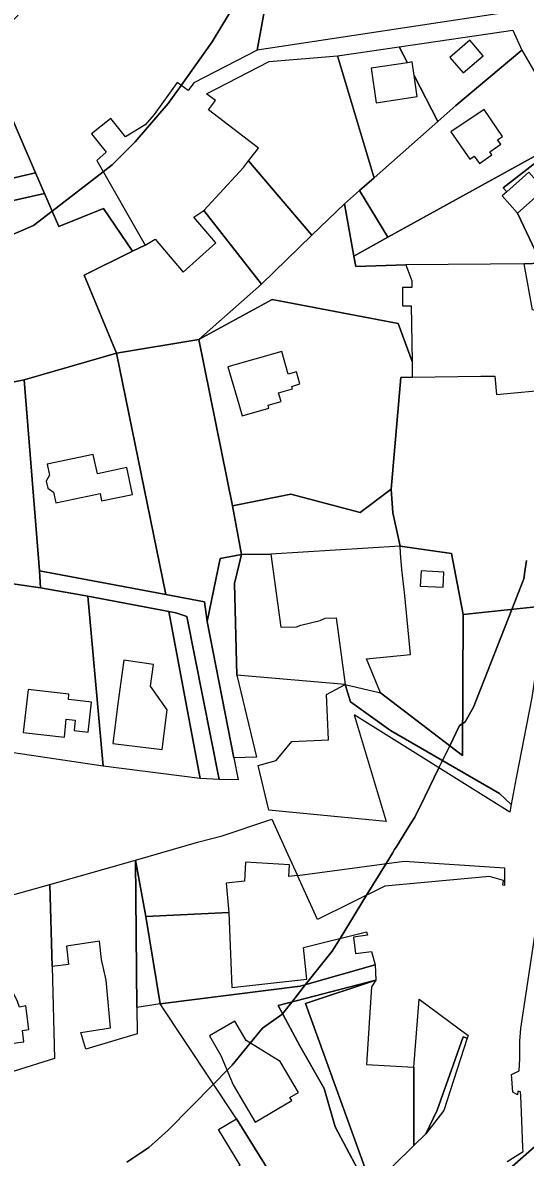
# Model space of a CAD drawing. Extents: x -477304 to -465429, y -1159113 to -1149210.
# Drawn here: x -473279.8 to -473163.1, y -1153886.3 to -1153623.2 of the extents above; entities that cross this region are included whole.
import ezdxf

# ---------------------------------------------------------------- set-up
doc = ezdxf.new("R2010")
doc.units = 0
for name, color, linetype in [('BPEJ_s', 7, 'Continuous'), ('sad_s', 7, 'Continuous'), ('trav_porost_s', 7, 'Continuous'), ('voda_s', 7, 'Continuous'), ('zahrada_s', 7, 'Continuous')]:
    doc.layers.add(name, color=color, linetype=linetype)

msp = doc.modelspace()

# ---------------------------------------------------------------- linework, layer by layer
at = {"layer": 'BPEJ_s'}
for points in [[(-473454.74, -1153716.58), (-473436.52, -1153712.03), (-473435.46, -1153711.77), (-473397.71, -1153702.33), (-473386.65, -1153700.63), (-473374.14, -1153697.14), (-473365.03, -1153694.6), (-473364.52, -1153694.46), (-473335.58, -1153689.14), (-473335.5, -1153689.13), (-473327.92, -1153688.29), (-473310.9, -1153684.03), (-473294.09, -1153679.14), (-473284.09, -1153673.18), (-473277.28, -1153670.2), (-473272.93, -1153666.86), (-473261.06, -1153657.75), (-473258.98, -1153656.16), (-473253.66, -1153650.84), (-473246, -1153641.9), (-473243, -1153637.72), (-473235.79, -1153627.64), (-473226.21, -1153611.68)], [(-473226.21, -1153611.68), (-473235.79, -1153627.64), (-473243, -1153637.72), (-473246, -1153641.9), (-473253.66, -1153650.84), (-473258.98, -1153656.16), (-473261.06, -1153657.75), (-473272.93, -1153666.86), (-473277.28, -1153670.2), (-473284.09, -1153673.18), (-473294.09, -1153679.14), (-473310.9, -1153684.03), (-473327.92, -1153688.29), (-473335.5, -1153689.13), (-473335.58, -1153689.14), (-473364.52, -1153694.46), (-473365.03, -1153694.6), (-473374.14, -1153697.14), (-473386.65, -1153700.63), (-473397.71, -1153702.33), (-473435.46, -1153711.77), (-473436.52, -1153712.03), (-473454.74, -1153716.58)], [(-473162.81, -1153747.86), (-473163.11, -1153749.88), (-473163.44, -1153752.12), (-473166.24, -1153759.24), (-473175.15, -1153781.91), (-473177.06, -1153785.31), (-473177.62, -1153785.68), (-473178.34, -1153786.16), (-473180.64, -1153790.86), (-473182.33, -1153794.31), (-473183.14, -1153795.95), (-473186.44, -1153802.7), (-473188.76, -1153807.44), (-473189.72, -1153808.98), (-473192.91, -1153814.11), (-473193.43, -1153814.95), (-473193.94, -1153815.78), (-473195.42, -1153818.18), (-473199.94, -1153825.53), (-473206.09, -1153835.53), (-473207.92, -1153838.51), (-473214.08, -1153846.24), (-473217.32, -1153850.31), (-473219.46, -1153852.99), (-473219.62, -1153853.19), (-473224.09, -1153856.38), (-473226.92, -1153859.81), (-473231.11, -1153864.89), (-473232.3, -1153866.1), (-473235.48, -1153869.33), (-473246, -1153880), (-473250.47, -1153884.04), (-473255.58, -1153887.45)], [(-473255.58, -1153887.45), (-473250.47, -1153884.04), (-473246, -1153880), (-473235.48, -1153869.33), (-473232.3, -1153866.1), (-473231.11, -1153864.89), (-473226.92, -1153859.81), (-473224.09, -1153856.38), (-473219.62, -1153853.19), (-473219.46, -1153852.99), (-473217.32, -1153850.31), (-473214.08, -1153846.24), (-473207.92, -1153838.51), (-473206.09, -1153835.53), (-473199.94, -1153825.53), (-473195.42, -1153818.18), (-473193.94, -1153815.78), (-473193.43, -1153814.95), (-473192.91, -1153814.11), (-473189.72, -1153808.98), (-473188.76, -1153807.44), (-473186.44, -1153802.7), (-473183.14, -1153795.95), (-473182.33, -1153794.31), (-473180.64, -1153790.86), (-473178.34, -1153786.16), (-473177.62, -1153785.68), (-473177.06, -1153785.31), (-473175.15, -1153781.91), (-473166.24, -1153759.24), (-473163.44, -1153752.12), (-473163.11, -1153749.88), (-473162.81, -1153747.86)]]:
    msp.add_lwpolyline(points, dxfattribs=at)
at = {"layer": 'sad_s'}
msp.add_lwpolyline([(-473222.31, -1153613.01), (-473225.37, -1153629.58), (-473240.01, -1153637.13), (-473241.35, -1153638.91), (-473243.9, -1153637.07), (-473249.26, -1153644.49), (-473251.34, -1153646.87), (-473255.91, -1153649.65), (-473259.3, -1153645.41), (-473263.76, -1153648.97), (-473260.37, -1153653.21), (-473262.56, -1153655.13), (-473251.34, -1153674.79), (-473254.24, -1153676.15), (-473260.99, -1153666.26), (-473271.36, -1153670.48), (-473274.69, -1153662.8), (-473276.76, -1153658.02), (-473287.54, -1153633.17), (-473289, -1153629.8), (-473280.84, -1153621.45)], dxfattribs=at)
at = {"layer": 'trav_porost_s'}
for points in [[(-473177.24, -1153606.57), (-473183.9, -1153607.02), (-473182.33, -1153618.65), (-473165.99, -1153620.61), (-473225.37, -1153629.58), (-473222.31, -1153613.01), (-473219.28, -1153594.33), (-473215.7, -1153572.32), (-473215.63, -1153571.87), (-473213.13, -1153572.08), (-473207.97, -1153572.41), (-473174.84, -1153574.79)], [(-473163.91, -1153629.58), (-473179.19, -1153642.37), (-473183.38, -1153646.08), (-473188.9, -1153635.42), (-473189.37, -1153632.29), (-473190.44, -1153632.45), (-473192.34, -1153628.79), (-473166, -1153624.91)], [(-473172.86, -1153630.87), (-473175.96, -1153627.26), (-473180.58, -1153631.25), (-473177.48, -1153634.84)], [(-473198.32, -1153658.67), (-473206.66, -1153630.9), (-473192.34, -1153628.79), (-473190.44, -1153632.45), (-473198.89, -1153633.73), (-473197.7, -1153641.74), (-473188.17, -1153640.3), (-473188.9, -1153635.42), (-473183.38, -1153646.08), (-473198.17, -1153659.18)], [(-473194.98, -1153672.94), (-473201.58, -1153662.13), (-473198.17, -1153659.18), (-473183.38, -1153646.08), (-473179.19, -1153642.37), (-473163.91, -1153629.58), (-473157.94, -1153639.74), (-473153.44, -1153650.01)], [(-473236.64, -1153643.36), (-473235.01, -1153641.25), (-473237.11, -1153639.64), (-473222.53, -1153632.18), (-473206.66, -1153630.9), (-473198.32, -1153658.67), (-473198.17, -1153659.18), (-473201.58, -1153662.13), (-473205.1, -1153665.16), (-473212.62, -1153672.46), (-473227.31, -1153655.22), (-473225.03, -1153652.24)], [(-473287.54, -1153633.17), (-473276.76, -1153658.02), (-473348.05, -1153674.58), (-473359.06, -1153650.01), (-473323.61, -1153643.18)], [(-473175.98, -1153654.8), (-473174.99, -1153654.1), (-473173.76, -1153655.85), (-473170.86, -1153653.81), (-473171.36, -1153653.1), (-473168.81, -1153651.35), (-473169.53, -1153650.31), (-473168.4, -1153649.54), (-473172.67, -1153643.3), (-473180.39, -1153648.52)], [(-473227.31, -1153655.22), (-473212.62, -1153672.46), (-473224.31, -1153683.81), (-473237.69, -1153666.74), (-473228.47, -1153656.73)], [(-473348.05, -1153674.58), (-473276.76, -1153658.02), (-473274.69, -1153662.8), (-473346.66, -1153678.95)], [(-473271.36, -1153670.48), (-473260.99, -1153666.26), (-473254.24, -1153676.15), (-473265.49, -1153681.73), (-473258.02, -1153699.83), (-473279.44, -1153706), (-473309.32, -1153711.87), (-473328.74, -1153714.06), (-473336.43, -1153685.68), (-473344.02, -1153687.21), (-473346.66, -1153678.95), (-473274.69, -1153662.8)], [(-473201.58, -1153662.13), (-473194.98, -1153672.94), (-473202.86, -1153677.29), (-473205.1, -1153665.16)], [(-473189.58, -1153688.83), (-473189.39, -1153701.74), (-473192.63, -1153692.92), (-473221.86, -1153687.37), (-473238.91, -1153696.67), (-473224.31, -1153683.81), (-473212.62, -1153672.46), (-473205.1, -1153665.16), (-473202.86, -1153677.29), (-473202.42, -1153679.72), (-473190.83, -1153679.34), (-473189.45, -1153683.05), (-473189.43, -1153684.55), (-473191.63, -1153684.58), (-473191.57, -1153688.85)], [(-473189.39, -1153701.74), (-473189.34, -1153705.39), (-473192.02, -1153705.48), (-473194.2, -1153731.34), (-473201.45, -1153736.76), (-473217.55, -1153732.5), (-473231.05, -1153735.2), (-473238.91, -1153696.67), (-473221.86, -1153687.37), (-473192.63, -1153692.92)], [(-473231.05, -1153735.2), (-473228.94, -1153746.48), (-473233.91, -1153747.44), (-473236.95, -1153762.03), (-473237.54, -1153757.45), (-473246.5, -1153755.77), (-473258.02, -1153699.83), (-473238.91, -1153696.67)], [(-473275.84, -1153750.27), (-473279.44, -1153706), (-473258.02, -1153699.83), (-473246.5, -1153755.77)], [(-473217.29, -1153707.51), (-473215.42, -1153706.96), (-473216.24, -1153704.13), (-473218.11, -1153704.67), (-473219.63, -1153699.42), (-473232.11, -1153703.02), (-473229.62, -1153711.67), (-473228.8, -1153714.31), (-473222.6, -1153712.57), (-473222.79, -1153711.91), (-473219.79, -1153711.05), (-473220.36, -1153708.99), (-473217.13, -1153708.06)], [(-473306.24, -1153748.96), (-473309.32, -1153711.87), (-473279.44, -1153706), (-473275.84, -1153750.27), (-473275.64, -1153754.24), (-473286.38, -1153752.68)], [(-473274.04, -1153725.58), (-473273.5, -1153728.11), (-473274.29, -1153729.53), (-473273.93, -1153731.15), (-473272.63, -1153732.02), (-473272.09, -1153734.55), (-473261.8, -1153732.37), (-473261.44, -1153734.08), (-473254.24, -1153732.56), (-473255.61, -1153726.33), (-473262.39, -1153727.77), (-473263.37, -1153723.31)], [(-473231.05, -1153735.2), (-473217.55, -1153732.5), (-473201.45, -1153736.76), (-473194.2, -1153731.34), (-473193.85, -1153736.82), (-473192.11, -1153744.58), (-473222.14, -1153746.41), (-473228.94, -1153746.48)], [(-473230.59, -1153753.2), (-473230.06, -1153774.46), (-473225.52, -1153793.53), (-473230.72, -1153793.62), (-473236.95, -1153762.03), (-473233.91, -1153747.44), (-473228.94, -1153746.48)], [(-473234.18, -1153798.69), (-473241.66, -1153760.87), (-473244.19, -1153760.05), (-473245.81, -1153759.74), (-473264.63, -1153756.17), (-473275.64, -1153754.24), (-473275.84, -1153750.27), (-473246.5, -1153755.77), (-473237.54, -1153757.45), (-473236.95, -1153762.03), (-473230.72, -1153793.62), (-473229.71, -1153798.76)], [(-473261.1, -1153795.57), (-473281.9, -1153792.51), (-473286.38, -1153752.68), (-473275.64, -1153754.24), (-473264.63, -1153756.17)], [(-473261.1, -1153795.57), (-473264.63, -1153756.17), (-473245.81, -1153759.74), (-473238.56, -1153798.46)], [(-473244.19, -1153760.05), (-473241.66, -1153760.87), (-473234.18, -1153798.69), (-473238.56, -1153798.46), (-473245.81, -1153759.74)], [(-473247.36, -1153791.72), (-473246.23, -1153782.52), (-473250.08, -1153777.01), (-473249.38, -1153772), (-473256.31, -1153771.03), (-473257.01, -1153776.04), (-473257.66, -1153781.11), (-473258.8, -1153790.31)], [(-473270.08, -1153788.87), (-473269.66, -1153784.67), (-473267.56, -1153784.91), (-473267.84, -1153787.35), (-473264.56, -1153787.73), (-473263.76, -1153780.73), (-473267.04, -1153780.36), (-473269.14, -1153780.12), (-473269.01, -1153778.93), (-473278.46, -1153777.84), (-473279.61, -1153787.77)], [(-473217.99, -1153821.17), (-473217.81, -1153818.48), (-473228.01, -1153817.87), (-473228.27, -1153822.25), (-473232.49, -1153822.69), (-473231.89, -1153829.52), (-473251.19, -1153830.43), (-473253.56, -1153817.41), (-473238.9, -1153813.1), (-473233.42, -1153811.73), (-473221.95, -1153807.89), (-473218.18, -1153816.11), (-473215.98, -1153820.92)], [(-473247.87, -1153850.73), (-473253.25, -1153851.57), (-473253.56, -1153817.41), (-473251.19, -1153830.43)], [(-473167.89, -1153819.15), (-473167.89, -1153823.27), (-473168.29, -1153823.22), (-473168.19, -1153822.09), (-473171.43, -1153821.15), (-473195.68, -1153823.42), (-473211.29, -1153831.15), (-473215.98, -1153820.92), (-473191.24, -1153817.62)], [(-473251.19, -1153830.43), (-473231.89, -1153829.52), (-473231.19, -1153846.95), (-473213.81, -1153845.02), (-473214.59, -1153837.67), (-473199.95, -1153833.99), (-473199.74, -1153834.8), (-473203.01, -1153835.25), (-473202.5, -1153839.05), (-473198.77, -1153838.56), (-473197.97, -1153841.65), (-473213.7, -1153846.13), (-473215.38, -1153846.61), (-473247.87, -1153850.73)]]:
    msp.add_lwpolyline(points, close=True, dxfattribs=at)
at = {"layer": 'voda_s'}
for points in [[(-473167.27, -1153887.24), (-473163.6, -1153884.91), (-473163.64, -1153884.01), (-473163.98, -1153875.82), (-473164.14, -1153872.06), (-473164.18, -1153871.08), (-473164.83, -1153870.93), (-473164.93, -1153871.82), (-473165.97, -1153871.17), (-473166.29, -1153867.09), (-473164.49, -1153866.23), (-473164.38, -1153863.36), (-473164.37, -1153862.42), (-473164.35, -1153859.38), (-473164.16, -1153856.39), (-473159.81, -1153827.77)], [(-473157.92, -1153872.08), (-473157.23, -1153879.93), (-473157.17, -1153880.54), (-473158.35, -1153881.57), (-473168.16, -1153890.18)], [(-473168.16, -1153890.18), (-473158.35, -1153881.57), (-473157.17, -1153880.54), (-473157.15, -1153880.81), (-473154.07, -1153878.85), (-473151.57, -1153882.65), (-473139.18, -1153876.3), (-473126.13, -1153884.73), (-473150.73, -1153913.41)]]:
    msp.add_lwpolyline(points, dxfattribs=at)
at = {"layer": 'zahrada_s'}
for points in [[(-473167.4, -1153662.41), (-473168.46, -1153663.35), (-473164.88, -1153667.36), (-473159.42, -1153678.97), (-473163.35, -1153679.13), (-473171.18, -1153679.19), (-473190.83, -1153679.34), (-473202.42, -1153679.72), (-473202.86, -1153677.29), (-473194.98, -1153672.94), (-473153.44, -1153650.01), (-473168.23, -1153661.48)], [(-473158.68, -1153661.88), (-473162.26, -1153657.87), (-473167.4, -1153662.41), (-473168.23, -1153661.48), (-473153.44, -1153650.01), (-473151.27, -1153654.64), (-473148.89, -1153666.21), (-473147.62, -1153677.41), (-473147.31, -1153693.17), (-473157.51, -1153690.79), (-473151.45, -1153690.89), (-473151.39, -1153685.81), (-473151.26, -1153678.39), (-473157.3, -1153678.28), (-473157.43, -1153685.72), (-473157.51, -1153690.79), (-473161.45, -1153689.74), (-473163.35, -1153679.13), (-473159.42, -1153678.97), (-473164.88, -1153667.36)], [(-473238.91, -1153696.67), (-473258.02, -1153699.83), (-473265.49, -1153681.73), (-473254.24, -1153676.15), (-473251.34, -1153674.79), (-473248.99, -1153673.38), (-473242.47, -1153681.06), (-473234.9, -1153674.25), (-473240.03, -1153668.31), (-473237.69, -1153666.74), (-473224.31, -1153683.81)], [(-473158.43, -1153758.41), (-473177.48, -1153760.44), (-473180.19, -1153746.3), (-473192.11, -1153744.58), (-473193.85, -1153736.82), (-473194.2, -1153731.34), (-473192.02, -1153705.48), (-473189.34, -1153705.39), (-473173.43, -1153705.17), (-473170.2, -1153705.12), (-473169.79, -1153709.38), (-473156.57, -1153708.16), (-473149.29, -1153708.7)], [(-473177.48, -1153760.44), (-473177.66, -1153793.14), (-473196.68, -1153778.59), (-473199.98, -1153770.71), (-473189.73, -1153769.69), (-473191.09, -1153756.05), (-473191.72, -1153749.97), (-473192.03, -1153746.16), (-473192.11, -1153744.58), (-473180.19, -1153746.3)], [(-473215.2, -1153762.9), (-473210.72, -1153761.78), (-473209.57, -1153761.24), (-473207.01, -1153761.18), (-473204.89, -1153776.67), (-473230.06, -1153774.46), (-473230.59, -1153753.2), (-473228.94, -1153746.48), (-473222.14, -1153746.41), (-473219.85, -1153763.34), (-473216.2, -1153763.29)], [(-473187.48, -1153753.81), (-473182.19, -1153754.1), (-473182, -1153750.6), (-473187.29, -1153750.31)], [(-473169.12, -1153801.95), (-473194.37, -1153787.35), (-473203.65, -1153780.7), (-473204.89, -1153776.67), (-473196.68, -1153778.59), (-473177.66, -1153793.14), (-473177.48, -1153760.44), (-473158.43, -1153758.41), (-473161.61, -1153779.66), (-473165.18, -1153798.31), (-473166.41, -1153804.46)], [(-473220.91, -1153794.27), (-473217.28, -1153789.85), (-473208.75, -1153789.48), (-473209.21, -1153778.95), (-473204.89, -1153776.67), (-473203.65, -1153780.7), (-473194.37, -1153787.35), (-473169.12, -1153801.95), (-473166.41, -1153804.46), (-473166.65, -1153806.23), (-473202.85, -1153783.66), (-473195.4, -1153808.43), (-473208.25, -1153807.17), (-473222.61, -1153805.8), (-473225.08, -1153795.41)], [(-473260.38, -1153845.21), (-473261.43, -1153840.39), (-473261.9, -1153836.14), (-473269.6, -1153837.32), (-473269.13, -1153841.57), (-473272.93, -1153842.02), (-473273.46, -1153823), (-473253.56, -1153817.41), (-473253.25, -1153851.57), (-473253.2, -1153857.67), (-473265.09, -1153861.21), (-473266.26, -1153857.37), (-473259.34, -1153856.29)], [(-473280.98, -1153850.19), (-473283.89, -1153844.07), (-473284.46, -1153840.1), (-473292.38, -1153841.64), (-473293.82, -1153841.92), (-473294.32, -1153837.68), (-473294.73, -1153828.96), (-473284.85, -1153826.2), (-473273.46, -1153823), (-473272.93, -1153842.02), (-473272.37, -1153863.38), (-473281.76, -1153866.31), (-473292.76, -1153869.74), (-473293.01, -1153851.68), (-473290.47, -1153851.37), (-473289.25, -1153860.79), (-473279.48, -1153859.52), (-473279.82, -1153856.87), (-473278.32, -1153856.67), (-473279.03, -1153851.2), (-473280.53, -1153851.46)], [(-473212.4, -1153905.82), (-473230.14, -1153877.34), (-473247.87, -1153850.73), (-473215.38, -1153846.61), (-473213.7, -1153846.13), (-473197.97, -1153841.65), (-473197.79, -1153845.25), (-473220.46, -1153851.12), (-473215.46, -1153860.41), (-473209.75, -1153870.34), (-473207.23, -1153879.19), (-473199.42, -1153893.88)], [(-473220.46, -1153851.12), (-473197.79, -1153845.25), (-473214.13, -1153850.6), (-473198.7, -1153893.17), (-473199.42, -1153893.88), (-473207.23, -1153879.19), (-473209.75, -1153870.34), (-473215.46, -1153860.41)], [(-473188.98, -1153865.43), (-473188.94, -1153883.58), (-473198.7, -1153893.17), (-473214.13, -1153850.6), (-473197.79, -1153845.25), (-473198.82, -1153846.79), (-473199.93, -1153864.75)], [(-473188.98, -1153865.43), (-473187.71, -1153849.59), (-473176.36, -1153858.04), (-473176.57, -1153858.68), (-473177.5, -1153858.36), (-473179.76, -1153864.69), (-473183.59, -1153875.38), (-473186.18, -1153880.87), (-473188.94, -1153883.58)], [(-473219.99, -1153864.04), (-473227.87, -1153859.23), (-473230.53, -1153854.7), (-473236.39, -1153858.15), (-473233.73, -1153862.68), (-473230.9, -1153869.45), (-473225.82, -1153878.13), (-473217.32, -1153873.15), (-473217.75, -1153872.41), (-473215.77, -1153871.25)], [(-473177.5, -1153858.36), (-473176.57, -1153858.68), (-473182, -1153875.41), (-473186.18, -1153880.87), (-473183.59, -1153875.38), (-473179.76, -1153864.69)], [(-473255.58, -1153892.75), (-473248.51, -1153888.47), (-473243.51, -1153896.72), (-473229.28, -1153888.1), (-473234.28, -1153879.85), (-473230.14, -1153877.34), (-473212.4, -1153905.82), (-473236.77, -1153925.2)]]:
    msp.add_lwpolyline(points, close=True, dxfattribs=at)

doc.saveas('drawing.dxf')
